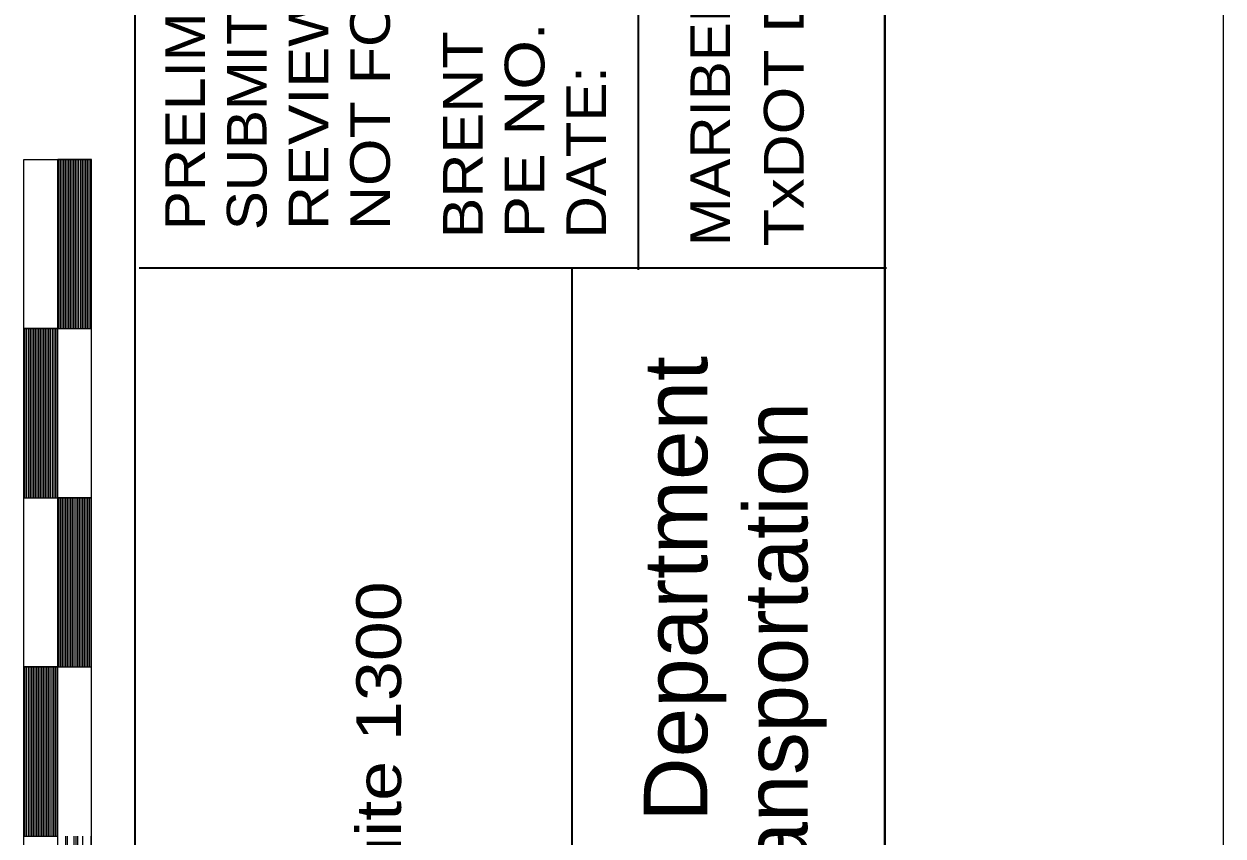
# Model space of a CAD drawing. Extents: x 2363323 to 2367082, y 6956018 to 6980837.
# Drawn here: x 2366568.7 to 2366923.3, y 6979731.4 to 6979971.5 of the extents above; entities that cross this region are included whole.
import ezdxf
from ezdxf.enums import TextEntityAlignment as Align

# ---------------------------------------------------------------- set-up
doc = ezdxf.new("R2010")
doc.units = 0
doc.header["$LTSCALE"] = 4.1
doc.layers.add('62', color=7, linetype='Continuous', lineweight=13)
doc.layers.add('63', color=7, linetype='Continuous', lineweight=13)

msp = doc.modelspace()

# ---------------------------------------------------------------- linework, layer by layer
at = {"layer": '62'}
for p, q in [((2366923.344, 6980256.082), (2366923.344, 6957200.912)), ((2366568.707, 6979531.397), (2366568.707, 6979931.434)), ((2366568.707, 6979931.434), (2366578.708, 6979931.434)), ((2366578.708, 6979531.398), (2366578.708, 6979931.434)), ((2366578.708, 6979931.434), (2366588.709, 6979931.434)), ((2366578.975, 6979881.429), (2366578.976, 6979931.433)), ((2366579.475, 6979881.429), (2366579.475, 6979931.433)), ((2366579.975, 6979881.428), (2366579.975, 6979931.434)), ((2366580.475, 6979881.428), (2366580.476, 6979931.433)), ((2366580.974, 6979881.428), (2366580.975, 6979931.433)), ((2366581.475, 6979881.428), (2366581.475, 6979931.433)), ((2366581.975, 6979881.428), (2366581.974, 6979931.433)), ((2366582.475, 6979881.428), (2366582.474, 6979931.434)), ((2366582.975, 6979881.429), (2366582.975, 6979931.433)), ((2366583.475, 6979881.429), (2366583.474, 6979931.433)), ((2366583.975, 6979881.429), (2366583.975, 6979931.434)), ((2366584.475, 6979881.429), (2366584.475, 6979931.434)), ((2366584.975, 6979881.427), (2366584.975, 6979931.434)), ((2366585.475, 6979881.428), (2366585.475, 6979931.433)), ((2366585.976, 6979881.428), (2366585.975, 6979931.433)), ((2366586.476, 6979881.428), (2366586.476, 6979931.433)), ((2366586.976, 6979881.428), (2366586.976, 6979931.433)), ((2366587.476, 6979881.428), (2366587.476, 6979931.434)), ((2366587.976, 6979881.429), (2366587.976, 6979931.433)), ((2366588.476, 6979881.429), (2366588.476, 6979931.434)), ((2366588.708, 6979531.397), (2366588.709, 6979931.434)), ((2366568.707, 6979881.428), (2366578.707, 6979881.428)), ((2366569.098, 6979831.425), (2366569.098, 6979881.428)), ((2366569.599, 6979831.425), (2366569.599, 6979881.429)), ((2366570.099, 6979831.425), (2366570.099, 6979881.428)), ((2366570.598, 6979831.424), (2366570.599, 6979881.429)), ((2366571.098, 6979831.424), (2366571.1, 6979881.428)), ((2366571.599, 6979831.424), (2366571.599, 6979881.428)), ((2366572.099, 6979831.425), (2366572.099, 6979881.429)), ((2366572.599, 6979831.424), (2366572.599, 6979881.428)), ((2366573.099, 6979831.424), (2366573.099, 6979881.428)), ((2366573.599, 6979831.425), (2366573.6, 6979881.428)), ((2366574.099, 6979831.424), (2366574.1, 6979881.429)), ((2366574.599, 6979831.425), (2366574.599, 6979881.429)), ((2366575.099, 6979831.424), (2366575.099, 6979881.428)), ((2366575.599, 6979831.425), (2366575.598, 6979881.428)), ((2366576.099, 6979831.424), (2366576.099, 6979881.428)), ((2366576.599, 6979831.424), (2366576.599, 6979881.429)), ((2366577.099, 6979831.425), (2366577.098, 6979881.429)), ((2366577.599, 6979831.424), (2366577.599, 6979881.428)), ((2366578.099, 6979831.425), (2366578.099, 6979881.429)), ((2366578.599, 6979831.425), (2366578.599, 6979881.428)), ((2366578.707, 6979881.428), (2366588.709, 6979881.428)), ((2366568.707, 6979831.425), (2366578.708, 6979831.425)), ((2366578.708, 6979831.425), (2366588.708, 6979831.424)), ((2366579.099, 6979781.419), (2366579.099, 6979831.423)), ((2366579.599, 6979781.42), (2366579.599, 6979831.424)), ((2366580.099, 6979781.419), (2366580.099, 6979831.424)), ((2366580.599, 6979781.419), (2366580.599, 6979831.425)), ((2366581.099, 6979781.42), (2366581.099, 6979831.424)), ((2366581.599, 6979781.419), (2366581.598, 6979831.424)), ((2366582.099, 6979781.419), (2366582.098, 6979831.425)), ((2366582.599, 6979781.419), (2366582.598, 6979831.424)), ((2366583.099, 6979781.419), (2366583.098, 6979831.425)), ((2366583.599, 6979781.42), (2366583.599, 6979831.424)), ((2366584.099, 6979781.419), (2366584.098, 6979831.424)), ((2366584.599, 6979781.42), (2366584.598, 6979831.425)), ((2366585.1, 6979781.419), (2366585.099, 6979831.424)), ((2366585.601, 6979781.42), (2366585.6, 6979831.425)), ((2366586.1, 6979781.419), (2366586.1, 6979831.424)), ((2366586.6, 6979781.419), (2366586.6, 6979831.424)), ((2366587.1, 6979781.419), (2366587.099, 6979831.424)), ((2366587.6, 6979781.419), (2366587.6, 6979831.424)), ((2366588.1, 6979781.42), (2366588.1, 6979831.425)), ((2366588.599, 6979781.42), (2366588.6, 6979831.424)), ((2366568.707, 6979781.42), (2366578.708, 6979781.419)), ((2366568.998, 6979731.416), (2366568.998, 6979781.419)), ((2366569.498, 6979731.416), (2366569.498, 6979781.419)), ((2366569.999, 6979731.416), (2366569.998, 6979781.42)), ((2366570.5, 6979731.415), (2366570.499, 6979781.419)), ((2366570.999, 6979731.415), (2366570.999, 6979781.42)), ((2366571.499, 6979731.415), (2366571.499, 6979781.419)), ((2366571.999, 6979731.415), (2366571.999, 6979781.419)), ((2366572.498, 6979731.416), (2366572.498, 6979781.419)), ((2366572.999, 6979731.415), (2366572.999, 6979781.419)), ((2366573.499, 6979731.416), (2366573.499, 6979781.42)), ((2366573.998, 6979731.416), (2366573.999, 6979781.419)), ((2366574.498, 6979731.415), (2366574.499, 6979781.42)), ((2366574.998, 6979731.415), (2366574.999, 6979781.42)), ((2366575.499, 6979731.415), (2366575.499, 6979781.419)), ((2366575.999, 6979731.416), (2366575.999, 6979781.42)), ((2366576.498, 6979731.416), (2366576.499, 6979781.419)), ((2366576.999, 6979731.415), (2366576.999, 6979781.419)), ((2366577.499, 6979731.416), (2366577.499, 6979781.419)), ((2366577.999, 6979731.415), (2366577.999, 6979781.419)), ((2366578.499, 6979731.416), (2366578.499, 6979781.42)), ((2366578.708, 6979781.419), (2366588.709, 6979781.419)), ((2366581.095, 6979681.41), (2366581.095, 6979731.416)), ((2366581.595, 6979681.41), (2366581.596, 6979731.416)), ((2366583.595, 6979681.41), (2366583.594, 6979731.416)), ((2366584.095, 6979681.411), (2366584.095, 6979731.416)), ((2366584.594, 6979681.41), (2366584.594, 6979731.416)), ((2366586.096, 6979681.41), (2366586.095, 6979731.416)), ((2366588.596, 6979681.411), (2366588.596, 6979731.416))]:
    msp.add_line(p, q, dxfattribs=at)
at = {"layer": '62', "lineweight": 35}
for p, q in [((2366601.526, 6980156.078), (2366601.527, 6979505.057)), ((2366750.332, 6980154.437), (2366750.332, 6979899.251)), ((2366823.777, 6979899.252), (2366602.792, 6979899.25)), ((2366730.792, 6979899.251), (2366730.792, 6979505.756))]:
    msp.add_line(p, q, dxfattribs=at)
at = {"layer": '62', "lineweight": 40}
msp.add_line((2366823.34, 6980156.078), (2366823.34, 6957300.912), dxfattribs=at)
at = {"layer": '62'}
for points in [[(2366588.709, 6979881.428), (2366588.709, 6979931.434), (2366578.708, 6979931.434), (2366578.707, 6979881.428)], [(2366578.708, 6979831.425), (2366578.707, 6979881.428), (2366568.707, 6979881.428), (2366568.707, 6979831.425)], [(2366588.709, 6979781.419), (2366588.708, 6979831.424), (2366578.708, 6979831.425), (2366578.708, 6979781.419)], [(2366578.708, 6979731.415), (2366578.708, 6979781.419), (2366568.707, 6979781.42), (2366568.707, 6979731.415)]]:
    msp.add_lwpolyline(points, close=True, dxfattribs=at)
at = {"layer": '63'}
for p, q in [((2366923.344, 6980256.082), (2366923.344, 6957200.912)), ((2366568.707, 6979531.397), (2366568.707, 6979931.434)), ((2366568.707, 6979931.434), (2366578.708, 6979931.434)), ((2366578.708, 6979531.398), (2366578.708, 6979931.434)), ((2366578.708, 6979931.434), (2366588.709, 6979931.434)), ((2366578.975, 6979881.429), (2366578.976, 6979931.433)), ((2366579.475, 6979881.429), (2366579.475, 6979931.433)), ((2366579.975, 6979881.428), (2366579.975, 6979931.434)), ((2366580.475, 6979881.428), (2366580.476, 6979931.433)), ((2366580.974, 6979881.428), (2366580.975, 6979931.433)), ((2366581.475, 6979881.428), (2366581.475, 6979931.433)), ((2366581.975, 6979881.428), (2366581.974, 6979931.433)), ((2366582.475, 6979881.428), (2366582.474, 6979931.434)), ((2366582.975, 6979881.429), (2366582.975, 6979931.433)), ((2366583.475, 6979881.429), (2366583.474, 6979931.433)), ((2366583.975, 6979881.429), (2366583.975, 6979931.434)), ((2366584.475, 6979881.429), (2366584.475, 6979931.434)), ((2366584.975, 6979881.427), (2366584.975, 6979931.434)), ((2366585.475, 6979881.428), (2366585.475, 6979931.433)), ((2366585.976, 6979881.428), (2366585.975, 6979931.433)), ((2366586.476, 6979881.428), (2366586.476, 6979931.433)), ((2366586.976, 6979881.428), (2366586.976, 6979931.433)), ((2366587.476, 6979881.428), (2366587.476, 6979931.434)), ((2366587.976, 6979881.429), (2366587.976, 6979931.433)), ((2366588.476, 6979881.429), (2366588.476, 6979931.434)), ((2366588.708, 6979531.397), (2366588.709, 6979931.434)), ((2366568.707, 6979881.428), (2366578.707, 6979881.428)), ((2366569.098, 6979831.425), (2366569.098, 6979881.428)), ((2366569.599, 6979831.425), (2366569.599, 6979881.429)), ((2366570.099, 6979831.425), (2366570.099, 6979881.428)), ((2366570.598, 6979831.424), (2366570.599, 6979881.429)), ((2366571.098, 6979831.424), (2366571.1, 6979881.428)), ((2366571.599, 6979831.424), (2366571.599, 6979881.428)), ((2366572.099, 6979831.425), (2366572.099, 6979881.429)), ((2366572.599, 6979831.424), (2366572.599, 6979881.428)), ((2366573.099, 6979831.424), (2366573.099, 6979881.428)), ((2366573.599, 6979831.425), (2366573.6, 6979881.428)), ((2366574.099, 6979831.424), (2366574.1, 6979881.429)), ((2366574.599, 6979831.425), (2366574.599, 6979881.429)), ((2366575.099, 6979831.424), (2366575.099, 6979881.428)), ((2366575.599, 6979831.425), (2366575.598, 6979881.428)), ((2366576.099, 6979831.424), (2366576.099, 6979881.428)), ((2366576.599, 6979831.424), (2366576.599, 6979881.429)), ((2366577.099, 6979831.425), (2366577.098, 6979881.429)), ((2366577.599, 6979831.424), (2366577.599, 6979881.428)), ((2366578.099, 6979831.425), (2366578.099, 6979881.429)), ((2366578.599, 6979831.425), (2366578.599, 6979881.428)), ((2366578.707, 6979881.428), (2366588.709, 6979881.428)), ((2366568.707, 6979831.425), (2366578.708, 6979831.425)), ((2366578.708, 6979831.425), (2366588.708, 6979831.424)), ((2366579.099, 6979781.419), (2366579.099, 6979831.423)), ((2366579.599, 6979781.42), (2366579.599, 6979831.424)), ((2366580.099, 6979781.419), (2366580.099, 6979831.424)), ((2366580.599, 6979781.419), (2366580.599, 6979831.425)), ((2366581.099, 6979781.42), (2366581.099, 6979831.424)), ((2366581.599, 6979781.419), (2366581.598, 6979831.424)), ((2366582.099, 6979781.419), (2366582.098, 6979831.425)), ((2366582.599, 6979781.419), (2366582.598, 6979831.424)), ((2366583.099, 6979781.419), (2366583.098, 6979831.425)), ((2366583.599, 6979781.42), (2366583.599, 6979831.424)), ((2366584.099, 6979781.419), (2366584.098, 6979831.424)), ((2366584.599, 6979781.42), (2366584.598, 6979831.425)), ((2366585.1, 6979781.419), (2366585.099, 6979831.424)), ((2366585.601, 6979781.42), (2366585.6, 6979831.425)), ((2366586.1, 6979781.419), (2366586.1, 6979831.424)), ((2366586.6, 6979781.419), (2366586.6, 6979831.424)), ((2366587.1, 6979781.419), (2366587.099, 6979831.424)), ((2366587.6, 6979781.419), (2366587.6, 6979831.424)), ((2366588.1, 6979781.42), (2366588.1, 6979831.425)), ((2366588.599, 6979781.42), (2366588.6, 6979831.424)), ((2366568.707, 6979781.42), (2366578.708, 6979781.419)), ((2366568.998, 6979731.416), (2366568.998, 6979781.419)), ((2366569.498, 6979731.416), (2366569.498, 6979781.419)), ((2366569.999, 6979731.416), (2366569.998, 6979781.42)), ((2366570.5, 6979731.415), (2366570.499, 6979781.419)), ((2366570.999, 6979731.415), (2366570.999, 6979781.42)), ((2366571.499, 6979731.415), (2366571.499, 6979781.419)), ((2366571.999, 6979731.415), (2366571.999, 6979781.419)), ((2366572.498, 6979731.416), (2366572.498, 6979781.419)), ((2366572.999, 6979731.415), (2366572.999, 6979781.419)), ((2366573.499, 6979731.416), (2366573.499, 6979781.42)), ((2366573.998, 6979731.416), (2366573.999, 6979781.419)), ((2366574.498, 6979731.415), (2366574.499, 6979781.42)), ((2366574.998, 6979731.415), (2366574.999, 6979781.42)), ((2366575.499, 6979731.415), (2366575.499, 6979781.419)), ((2366575.999, 6979731.416), (2366575.999, 6979781.42)), ((2366576.498, 6979731.416), (2366576.499, 6979781.419)), ((2366576.999, 6979731.415), (2366576.999, 6979781.419)), ((2366577.499, 6979731.416), (2366577.499, 6979781.419)), ((2366577.999, 6979731.415), (2366577.999, 6979781.419)), ((2366578.499, 6979731.416), (2366578.499, 6979781.42)), ((2366578.708, 6979781.419), (2366588.709, 6979781.419)), ((2366581.095, 6979681.41), (2366581.095, 6979731.416)), ((2366581.595, 6979681.41), (2366581.596, 6979731.416)), ((2366583.595, 6979681.41), (2366583.594, 6979731.416)), ((2366584.095, 6979681.411), (2366584.095, 6979731.416)), ((2366584.594, 6979681.41), (2366584.594, 6979731.416)), ((2366586.096, 6979681.41), (2366586.095, 6979731.416)), ((2366588.596, 6979681.411), (2366588.596, 6979731.416))]:
    msp.add_line(p, q, dxfattribs=at)
at = {"layer": '63', "lineweight": 35}
for p, q in [((2366750.332, 6980154.437), (2366750.332, 6979898.82)), ((2366823.777, 6979899.252), (2366602.792, 6979899.25))]:
    msp.add_line(p, q, dxfattribs=at)
at = {"layer": '63', "lineweight": 40}
msp.add_line((2366823.34, 6980156.078), (2366823.34, 6957300.912), dxfattribs=at)
at = {"layer": '63'}
for points in [[(2366588.709, 6979881.428), (2366588.709, 6979931.434), (2366578.708, 6979931.434), (2366578.707, 6979881.428)], [(2366578.708, 6979831.425), (2366578.707, 6979881.428), (2366568.707, 6979881.428), (2366568.707, 6979831.425)], [(2366588.709, 6979781.419), (2366588.708, 6979831.424), (2366578.708, 6979831.425), (2366578.708, 6979781.419)], [(2366578.708, 6979731.415), (2366578.708, 6979781.419), (2366568.707, 6979781.42), (2366568.707, 6979731.415)]]:
    msp.add_lwpolyline(points, close=True, dxfattribs=at)

# ---------------------------------------------------------------- texts
at = {"layer": '62'}
for s, height, width, p in [('TxDOT DISTRICT ENGINEER', 11.74, 1.15, (2366799.301, 6979905.757)), ('NOT FOR CONSTRUCTION.', 11.74, 1.15, (2366676.936, 6979910.521)), ('MARIBEL CHAVEZ, PE', 11.74, 1.1, (2366777.562, 6979905.756)), ('PRELIMINARY PLAN', 11.74, 1.1, (2366622.21, 6979910.52)), ('BRENT R. KYLER', 11.74, 1.15, (2366704.399, 6979908.08)), ('SUBMITTAL FOR', 11.74, 1.1, (2366640.452, 6979910.521)), ('REVIEW ONLY', 11.74, 1.15, (2366658.694, 6979910.521)), ('PE NO. 77841', 11.74, 1.2, (2366722.636, 6979908.08)), ('DATE: ', 11.74, 1.1, (2366740.871, 6979908.081)), ('3010 LBJ Freeway, Suite 1300', 13.22, 1.2, (2366680.223, 6979516.586))]:
    msp.add_text(s, height=height, rotation=90, dxfattribs=dict(at, width=width)).set_placement(p)
at = {"layer": '62', "width": 1.05}
msp.add_text('Texas Department', height=18.76, rotation=90, dxfattribs=at).set_placement((2366770.797, 6979764.938), align=Align.CENTER)
at = {"layer": '62'}
msp.add_text('of Transportation', height=18.76, rotation=90, dxfattribs=at).set_placement((2366800.449, 6979764.868), align=Align.CENTER)
at = {"layer": '63'}
for s, width, p in [('NOT FOR CONSTRUCTION.', 1.15, (2366676.936, 6979910.521)), ('PRELIMINARY PLAN', 1.1, (2366622.21, 6979910.52)), ('SUBMITTAL FOR', 1.1, (2366640.452, 6979910.521)), ('REVIEW ONLY', 1.15, (2366658.694, 6979910.521))]:
    msp.add_text(s, height=11.74, rotation=90, dxfattribs=dict(at, width=width)).set_placement(p)
at = {"layer": '63', "width": 1.05}
msp.add_text('Texas Department', height=18.76, rotation=90, dxfattribs=at).set_placement((2366770.797, 6979764.938), align=Align.CENTER)
at = {"layer": '63'}
msp.add_text('of Transportation', height=18.76, rotation=90, dxfattribs=at).set_placement((2366800.449, 6979764.868), align=Align.CENTER)

doc.saveas('drawing.dxf')
